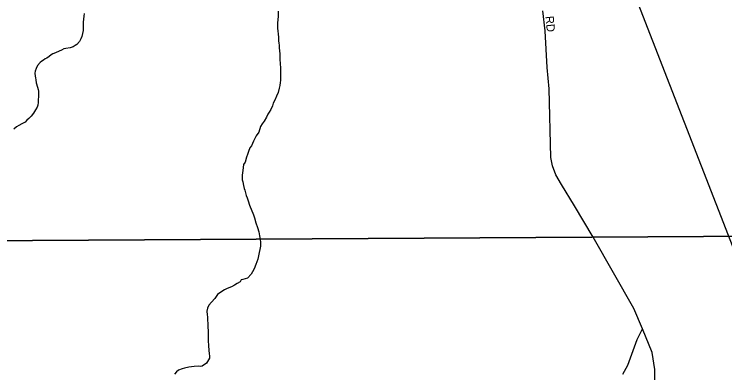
# Model space of a CAD drawing. Extents: x 2010165 to 2382125, y 1060529 to 1407316.
# Drawn here: x 2211739 to 2216012, y 1221171 to 1223330 of the extents above; entities that cross this region are included whole.
import ezdxf

# ---------------------------------------------------------------- set-up
doc = ezdxf.new("R2010")
doc.units = 0
for name, color, linetype in [('GM_X_City_Street', 7, 'Continuous'), ('GM_X_City_Street_Text', 7, 'Continuous'), ('GM_X_Corporation', 7, 'Continuous'), ('GM_X_Minor_River', 7, 'Continuous'), ('GM_X_Rail_Line', 7, 'Continuous')]:
    doc.layers.add(name, color=color, linetype=linetype)

msp = doc.modelspace()

# ---------------------------------------------------------------- linework, layer by layer
at = {"layer": 'GM_X_City_Street'}
for points in [[(2215108.2, 1222175.5), (2215108, 1222175.9), (2215030.8, 1222304.6), (2214995.3, 1222362.9), (2214976.3, 1222416.1), (2214966.2, 1222468), (2214954.8, 1222879.7), (2214944.7, 1223008.9), (2214930.7, 1223229.3), (2214918, 1223349.6)], [(2215517.2, 1221435.6), (2215465.3, 1221558.5), (2215220.8, 1221988.2), (2215108.2, 1222175.5)], [(2215399.4, 1221163.3), (2215428.5, 1221217.8), (2215484.3, 1221371), (2215517.2, 1221435.6)], [(2215590.7, 1221097.4), (2215592, 1221191.2), (2215574.2, 1221292.5), (2215517.2, 1221435.6)]]:
    msp.add_lwpolyline(points, dxfattribs=at)
at = {"layer": 'GM_X_Corporation'}
for points in [[(2211174.9, 1221962.9), (2216221.3, 1221994.5)], [(2216221.3, 1221994.5), (2211174.9, 1221962.9)]]:
    msp.add_lwpolyline(points, dxfattribs=at)
at = {"layer": 'GM_X_Minor_River'}
for points in [[(2212159.8, 1223334.8), (2212158, 1223318.7), (2212154.5, 1223282.5), (2212152.8, 1223256.4), (2212153, 1223242.3), (2212153.1, 1223232.3), (2212145.6, 1223196.1), (2212139.8, 1223181.9), (2212132, 1223165.8), (2212116.2, 1223147.5), (2212106.2, 1223141.3), (2212094.3, 1223133.2), (2212074.4, 1223126.9), (2212048.4, 1223122.5), (2212036.4, 1223120.4), (2212022.5, 1223112.2), (2212008.5, 1223108), (2211986.6, 1223097.6), (2211970.6, 1223091.4), (2211960.7, 1223085.3), (2211948.8, 1223075.1), (2211934.9, 1223064.8), (2211924.9, 1223060.7), (2211915, 1223052.6), (2211905.1, 1223046.4), (2211895.2, 1223038.2), (2211879.4, 1223020), (2211871.6, 1223003.8), (2211865.8, 1222987.7), (2211863.9, 1222975.6), (2211864.2, 1222957.5), (2211866.3, 1222947.5), (2211868.5, 1222935.5), (2211870.7, 1222917.4), (2211879.1, 1222891.4), (2211883.2, 1222877.4), (2211885.4, 1222865.4), (2211885.6, 1222849.4), (2211882.3, 1222799.1), (2211880.5, 1222783), (2211876.6, 1222770.9), (2211866.8, 1222754.8)], [(2213325.8, 1223347.7), (2213326.1, 1223327.6), (2213326.2, 1223315.6), (2213324.5, 1223297.5), (2213322.7, 1223275.3), (2213323, 1223257.3), (2213323.1, 1223245.2), (2213323.4, 1223227.2), (2213325.6, 1223211.1), (2213327.9, 1223189.1), (2213328.1, 1223169), (2213330.3, 1223155), (2213332.5, 1223142.9), (2213332.7, 1223126.9), (2213334.9, 1223108.8), (2213335.2, 1223090.8), (2213335.5, 1223068.7), (2213335.6, 1223054.6), (2213337.9, 1223034.6), (2213340.3, 1223002.5), (2213340.5, 1222986.4), (2213340.8, 1222964.3), (2213341.1, 1222944.3), (2213339.3, 1222930.2), (2213337.4, 1222918.1), (2213335.6, 1222900), (2213331.9, 1222883.9), (2213326.2, 1222857.7), (2213316.4, 1222835.5), (2213306.7, 1222811.3), (2213296.9, 1222795.1), (2213291.1, 1222779), (2213281.4, 1222756.7), (2213271.6, 1222740.6), (2213263.7, 1222728.4), (2213256, 1222710.2), (2213242.2, 1222686), (2213230.4, 1222669.8), (2213220.6, 1222653.6), (2213209.1, 1222619.3), (2213193.3, 1222597), (2213185.5, 1222580.8), (2213177.7, 1222564.7), (2213166, 1222536.4), (2213156.2, 1222526.2), (2213148.4, 1222504), (2213142.7, 1222485.9), (2213134.9, 1222469.7), (2213127.2, 1222439.5), (2213117.4, 1222425.3), (2213113.9, 1222389.1), (2213110.2, 1222361), (2213110.4, 1222346.9), (2213110.6, 1222332.9), (2213112.8, 1222320.9), (2213117, 1222298.8), (2213121.3, 1222280.8), (2213125.4, 1222270.8), (2213129.6, 1222254.8), (2213133.9, 1222238.8), (2213140, 1222224.8), (2213146.3, 1222206.8)], [(2211866.8, 1222754.8), (2211855, 1222734.5), (2211841.3, 1222716.3), (2211827.4, 1222702), (2211815.5, 1222691.8), (2211805.7, 1222679.7), (2211783.8, 1222669.3), (2211765.9, 1222659.1), (2211751.9, 1222650.9), (2211736.1, 1222638.6)], [(2213146.3, 1222206.8), (2213154.6, 1222180.8), (2213177.4, 1222122.9), (2213183.7, 1222104.9), (2213192.1, 1222072.9), (2213202.5, 1222044.9), (2213208.9, 1222018.9), (2213213.2, 1221994.8), (2213217.5, 1221972.8), (2213219.7, 1221956.8), (2213219.8, 1221944.7), (2213220, 1221932.7), (2213216.2, 1221912.5), (2213212.5, 1221894.4), (2213203, 1221856.1), (2213191.4, 1221823.9), (2213181.7, 1221797.6), (2213171.9, 1221779.4), (2213164.1, 1221765.3), (2213142.3, 1221740.9), (2213114.4, 1221732.5), (2213104.4, 1221730.4), (2213098.5, 1221718.3), (2213080.6, 1221708), (2213062.8, 1221697.7), (2213044.8, 1221689.5), (2213028.9, 1221683.2), (2213014.9, 1221677), (2213003, 1221670.9), (2212987.1, 1221660.6), (2212961.3, 1221642.2), (2212945.6, 1221617.9), (2212925.8, 1221595.6), (2212910, 1221577.3), (2212902.2, 1221561.1), (2212896.4, 1221543), (2212898.7, 1221520.9), (2212900.9, 1221508.9), (2212901.2, 1221484.8), (2212903.4, 1221472.8), (2212904.3, 1221398.5), (2212904.8, 1221366.4), (2212907.2, 1221334.3), (2212909.5, 1221308.2), (2212911.8, 1221286.2), (2212914, 1221274.1), (2212914.2, 1221260.1), (2212894.5, 1221229.7), (2212868.7, 1221211.3), (2212858.7, 1221209.2), (2212848.7, 1221211.1), (2212820.7, 1221208.7), (2212788.7, 1221204.3), (2212762.7, 1221199.9), (2212748.7, 1221195.7), (2212726.7, 1221187.4), (2212714.9, 1221177.2), (2212703, 1221163)]]:
    msp.add_lwpolyline(points, dxfattribs=at)
at = {"layer": 'GM_X_Rail_Line'}
msp.add_lwpolyline([(2216150.6, 1221698.4), (2215491.2, 1223394)], dxfattribs=at)

# ---------------------------------------------------------------- texts
at = {"layer": 'GM_X_City_Street_Text'}
msp.add_text('RD', height=50, rotation=275.7074, dxfattribs=at).set_placement((2214932.7, 1223316.5))

doc.saveas('drawing.dxf')
